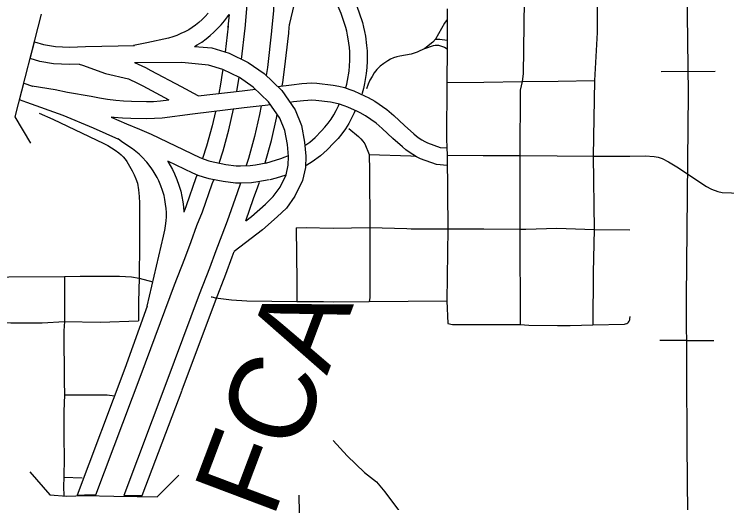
# Model space of a CAD drawing. Extents: x -19 to 366, y -4 to 359.
# Drawn here: x 155.596 to 156.258, y 190.146 to 190.599 of the extents above; entities that cross this region are included whole.
import ezdxf

# ---------------------------------------------------------------- set-up
doc = ezdxf.new("R2010")
doc.units = 0
for name, color, linetype in [('Level 19', 7, 'Continuous'), ('Level 26', 7, 'Continuous'), ('Level 33', 7, 'Continuous'), ('Level 35', 7, 'Continuous'), ('Level 39', 7, 'Continuous'), ('Level 40', 7, 'Continuous'), ('Level 60', 7, 'Continuous')]:
    doc.layers.add(name, color=color, linetype=linetype)

msp = doc.modelspace()

# ---------------------------------------------------------------- linework, layer by layer
at = {"layer": 'Level 19'}
for p, q in [((155.79445, 190.58749), (155.79455, 190.58843)), ((155.83503, 190.5841), (155.83499, 190.58369)), ((155.85098, 190.58182), (155.85107, 190.58276)), ((155.76566, 190.45016), (155.7646, 190.44731)), ((155.7646, 190.44731), (155.75564, 190.4215)), ((155.82216, 190.43909), (155.82361, 190.44357)), ((155.81808, 190.42811), (155.82216, 190.43909)), ((155.81093, 190.4075), (155.81808, 190.42811)), ((155.75564, 190.4215), (155.75327, 190.41555)), ((155.79839, 190.37416), (155.80019, 190.37905)), ((155.79242, 190.3579), (155.79839, 190.37416)), ((155.78269, 190.33331), (155.79242, 190.3579)), ((155.72456, 190.35076), (155.72457, 190.35079)), ((155.75188, 190.25041), (155.78269, 190.33331)), ((155.71933, 190.32821), (155.69862, 190.27021)), ((155.69862, 190.27021), (155.69867, 190.27034)), ((155.73679, 190.25602), (155.73677, 190.25596))]:
    msp.add_line(p, q, dxfattribs=at)
for points in [[(155.78662, 190.90878), (155.80139, 190.84365), (155.81383, 190.79553), (155.8174, 190.78075), (155.82099, 190.76488), (155.82453, 190.74786), (155.82735, 190.73293), (155.83019, 190.7159), (155.8323, 190.70121), (155.83388, 190.68865), (155.83512, 190.67581), (155.83612, 190.66198), (155.83718, 190.64115), (155.83717, 190.63665), (155.83693, 190.63044), (155.83736, 190.61779), (155.83661, 190.60296), (155.83503, 190.5841)], [(155.8105, 190.58615), (155.81204, 190.60461), (155.81271, 190.61799), (155.81229, 190.63051), (155.81255, 190.63716), (155.81256, 190.64054), (155.81154, 190.66046), (155.81058, 190.67373), (155.8094, 190.68593), (155.8079, 190.69793), (155.80586, 190.71212), (155.80311, 190.72863), (155.80038, 190.74306), (155.79692, 190.75965), (155.79343, 190.77514), (155.78994, 190.78955), (155.77746, 190.83785), (155.76261, 190.90334)], [(155.87145, 190.69429), (155.88707, 190.66118), (155.89536, 190.64504), (155.90659, 190.6237), (155.91241, 190.61103), (155.91455, 190.60593), (155.91645, 190.60072), (155.91937, 190.59168), (155.92051, 190.58752), (155.92146, 190.58329), (155.92221, 190.57902), (155.92333, 190.57032), (155.92376, 190.56554), (155.92398, 190.56072), (155.92397, 190.55581), (155.9236, 190.5501), (155.92296, 190.54452), (155.92151, 190.53501), (155.92057, 190.53062), (155.91932, 190.52626), (155.91883, 190.52491)], [(155.90388, 190.5309), (155.90401, 190.53126), (155.90495, 190.53453), (155.90567, 190.53791), (155.907, 190.54665), (155.90756, 190.55154), (155.90787, 190.55634), (155.90788, 190.56037), (155.90769, 190.56446), (155.90733, 190.56858), (155.90629, 190.5766), (155.90567, 190.58012), (155.90488, 190.58362), (155.90394, 190.58708), (155.90122, 190.59549), (155.89956, 190.60006), (155.89767, 190.60456), (155.89214, 190.61658), (155.88108, 190.63761), (155.87262, 190.65406), (155.85689, 190.68742)], [(155.85168, 190.59008), (155.85187, 190.591), (155.85604, 190.60788), (155.85946, 190.62247), (155.86159, 190.63026), (155.86526, 190.64235), (155.86954, 190.65516), (155.87071, 190.65812)], [(155.77596, 190.60036), (155.77322, 190.5974), (155.77034, 190.59456), (155.76735, 190.59185), (155.76426, 190.58928), (155.76125, 190.58702), (155.75795, 190.58507), (155.75435, 190.58316), (155.75066, 190.58142), (155.74689, 190.57987), (155.74304, 190.57849), (155.73924, 190.57732), (155.71893, 190.57275), (155.7067, 190.57039)], [(155.76319, 190.56962), (155.76582, 190.57102), (155.77021, 190.57362), (155.77424, 190.57665), (155.7779, 190.57968), (155.78141, 190.58286), (155.78479, 190.5862), (155.78801, 190.58969), (155.79108, 190.59331), (155.79407, 190.59717), (155.79543, 190.59925)], [(155.79543, 190.59925), (155.79445, 190.58749)], [(155.79455, 190.58843), (155.79173, 190.56437)], [(155.85107, 190.58276), (155.85171, 190.59035)], [(155.80713, 190.55749), (155.81054, 190.58656)], [(155.83499, 190.58369), (155.83104, 190.55002), (155.82999, 190.54245)], [(155.84482, 190.53282), (155.84535, 190.53598), (155.84701, 190.54797), (155.85098, 190.58182)], [(155.65617, 190.5532), (155.64723, 190.5529), (155.63226, 190.55344), (155.61948, 190.55566), (155.61045, 190.55822), (155.61445, 190.57382)], [(155.61445, 190.57382), (155.62306, 190.57138), (155.63394, 190.56949), (155.64724, 190.569), (155.66192, 190.56951), (155.70739, 190.57041)], [(155.76319, 190.56962), (155.77953, 190.56815), (155.79554, 190.56319), (155.81317, 190.55452), (155.82799, 190.54435), (155.84448, 190.52869), (155.85683, 190.51055), (155.86265, 190.49611), (155.86564, 190.48075), (155.86691, 190.46756), (155.86646, 190.4572), (155.86374, 190.44493), (155.85671, 190.43042), (155.84875, 190.41936), (155.8402, 190.41123), (155.82645, 190.39909), (155.80019, 190.37905)], [(155.65617, 190.5532), (155.65926, 190.55206), (155.68051, 190.54455), (155.70208, 190.53937), (155.71044, 190.53557), (155.71526, 190.53284), (155.73952, 190.52004)], [(155.81093, 190.4075), (155.81622, 190.41154), (155.82932, 190.4231), (155.83657, 190.42999), (155.84283, 190.43869), (155.84843, 190.45025), (155.85044, 190.45931), (155.85078, 190.46713), (155.84969, 190.47844), (155.84715, 190.49152), (155.84255, 190.50292), (155.83215, 190.51821), (155.81783, 190.53179), (155.80502, 190.54059), (155.78957, 190.54819), (155.77639, 190.55227), (155.75149, 190.55452), (155.70759, 190.55431)], [(155.76664, 190.52355), (155.75108, 190.53213), (155.72299, 190.54696), (155.71811, 190.54973), (155.70793, 190.55432)], [(155.78967, 190.54814), (155.78918, 190.54461), (155.78746, 190.53442), (155.78602, 190.52585)], [(155.60067, 190.51989), (155.60475, 190.53551), (155.61264, 190.53279), (155.61292, 190.53269)], [(155.80268, 190.52783), (155.80334, 190.53174), (155.80485, 190.5407)], [(155.84073, 190.53226), (155.8534, 190.53399), (155.86318, 190.53501), (155.86765, 190.53541), (155.87231, 190.53558), (155.87717, 190.53551), (155.89213, 190.53365), (155.89747, 190.53262), (155.90268, 190.53128), (155.90782, 190.52964), (155.91151, 190.52822), (155.92208, 190.52344)], [(155.61231, 190.5329), (155.63382, 190.52949), (155.64512, 190.5272), (155.66721, 190.52339), (155.67502, 190.52177), (155.68257, 190.52052), (155.6902, 190.51959), (155.69743, 190.51896), (155.70466, 190.51859), (155.71872, 190.51836), (155.72525, 190.51854), (155.73168, 190.51899), (155.73952, 190.52004)], [(155.76664, 190.52355), (155.80768, 190.52843), (155.8199, 190.52983)], [(155.92208, 190.52344), (155.92491, 190.52204), (155.93088, 190.51869), (155.94206, 190.51109), (155.94855, 190.50536), (155.95868, 190.49595), (155.96722, 190.4883), (155.96967, 190.48624), (155.97213, 190.48439), (155.97469, 190.4827), (155.97733, 190.48117), (155.97983, 190.47992), (155.99163, 190.47576), (155.99791, 190.47522), (155.99816, 190.4686)], [(155.69291, 190.48308), (155.66948, 190.49364), (155.64124, 190.50535), (155.60728, 190.51761), (155.60067, 190.51989)], [(155.83416, 190.51525), (155.82621, 190.51435)], [(155.91494, 190.50901), (155.90572, 190.5132), (155.90246, 190.51445), (155.89823, 190.51581), (155.89394, 190.51691), (155.88961, 190.51774), (155.87605, 190.51942), (155.87247, 190.51948), (155.86866, 190.51934), (155.86472, 190.51899), (155.85533, 190.51801), (155.85206, 190.51756)], [(155.86597, 190.47736), (155.87047, 190.48066), (155.87294, 190.48271), (155.87537, 190.48495), (155.88134, 190.491), (155.88461, 190.49456), (155.88757, 190.49815), (155.89026, 190.50197), (155.89279, 190.50601), (155.89509, 190.51017), (155.89717, 190.51451), (155.89778, 190.51592)], [(155.82621, 190.51435), (155.80958, 190.51244), (155.7614, 190.50671), (155.7333, 190.50297), (155.72602, 190.50246), (155.71882, 190.50226), (155.70412, 190.50249), (155.69631, 190.5029), (155.68853, 190.50357), (155.68587, 190.5039)], [(155.78271, 190.50925), (155.77972, 190.49588), (155.77449, 190.47695), (155.7709, 190.46541)], [(155.78639, 190.46102), (155.78994, 190.47242), (155.79535, 190.49198), (155.79965, 190.51121), (155.79966, 190.51126)], [(155.82529, 190.51424), (155.82376, 190.50623), (155.81924, 190.48601), (155.81356, 190.46548), (155.8115, 190.45883)], [(155.91276, 190.51), (155.91182, 190.50783), (155.9094, 190.50279), (155.90667, 190.49784), (155.90368, 190.49306), (155.90037, 190.48837), (155.89675, 190.48398), (155.893, 190.4799), (155.88656, 190.47337), (155.88355, 190.47059), (155.88038, 190.46796), (155.87267, 190.46232), (155.86768, 190.45914), (155.86652, 190.45851)], [(155.99816, 190.4686), (155.99824, 190.45903), (155.9882, 190.4599), (155.97353, 190.46507), (155.96968, 190.467), (155.9662, 190.46901), (155.96286, 190.47123), (155.95966, 190.47363), (155.95666, 190.47614), (155.94783, 190.48406), (155.93774, 190.49342), (155.93217, 190.49835), (155.9224, 190.50498), (155.9174, 190.5078), (155.91494, 190.50901)], [(155.68587, 190.5039), (155.7, 190.49752)], [(155.82915, 190.46146), (155.83486, 190.4821), (155.83953, 190.50297), (155.84018, 190.5064)], [(155.7, 190.49752), (155.71213, 190.49278), (155.72288, 190.48798), (155.76823, 190.46649), (155.77234, 190.46482), (155.77651, 190.4634), (155.78077, 190.46223), (155.788, 190.46067), (155.79257, 190.45988), (155.80201, 190.45869)], [(155.73568, 190.3984), (155.73644, 190.40279), (155.73701, 190.40738), (155.73721, 190.4112), (155.73718, 190.41509), (155.73693, 190.41901), (155.73646, 190.42313), (155.73581, 190.42726), (155.73504, 190.43109), (155.73363, 190.43554), (155.73194, 190.44016), (155.73009, 190.44464), (155.72854, 190.44782), (155.72682, 190.45096), (155.72497, 190.45399), (155.72302, 190.4568), (155.71885, 190.46191), (155.71442, 190.46683), (155.71171, 190.46945), (155.7088, 190.47195), (155.7058, 190.47426), (155.69579, 190.48092), (155.69224, 190.48358)], [(155.80153, 190.4426), (155.78985, 190.44402), (155.78495, 190.44486), (155.77693, 190.44659), (155.77177, 190.44801), (155.76671, 190.44973), (155.76175, 190.45174), (155.73845, 190.46279)], [(155.73845, 190.46279), (155.73847, 190.46276), (155.74075, 190.45903), (155.74284, 190.45522), (155.74477, 190.45126), (155.74695, 190.44601), (155.74887, 190.44073), (155.75065, 190.43512), (155.75166, 190.4301), (155.75242, 190.4253), (155.75297, 190.42043), (155.75327, 190.41566), (155.75327, 190.41555)], [(155.8295, 190.46122), (155.83472, 190.46251), (155.84365, 190.46536), (155.84751, 190.46685), (155.85067, 190.46828)], [(155.80201, 190.45869), (155.80607, 190.45857), (155.81503, 190.45901), (155.82003, 190.45958), (155.83004, 190.46134)], [(155.84834, 190.44996), (155.8391, 190.44701), (155.83336, 190.44559)], [(155.71371, 190.2646), (155.74467, 190.34789), (155.75437, 190.37241), (155.76017, 190.38819), (155.76561, 190.40304), (155.77073, 190.41588), (155.77976, 190.44187), (155.78117, 190.44567)], [(155.80623, 190.44246), (155.80293, 190.43355), (155.79381, 190.40728), (155.78861, 190.39423), (155.78328, 190.37971), (155.77738, 190.36364), (155.76766, 190.33908), (155.73679, 190.25602)], [(155.83282, 190.44548), (155.82233, 190.44364), (155.81634, 190.44295), (155.80623, 190.44246), (155.80153, 190.4426)], [(155.71933, 190.32821), (155.7346, 190.39335), (155.73574, 190.39872)], [(155.69867, 190.27034), (155.65419, 190.15243), (155.66108, 190.1528)], [(155.66108, 190.1528), (155.67156, 190.15287), (155.71373, 190.26465)], [(155.73677, 190.25596), (155.69768, 190.15236), (155.7148, 190.15212)], [(155.7148, 190.15212), (155.75183, 190.25028)]]:
    msp.add_lwpolyline(points, dxfattribs=at)
at = {"layer": 'Level 33'}
for points in [[(156.07018, 190.6356), (156.06896, 190.54421), (156.06804, 190.53687)], [(156.13772, 190.63584), (156.13766, 190.58243), (156.13511, 190.53782)], [(155.99814, 190.60451), (155.99813, 190.5947)], [(155.99813, 190.5947), (155.99582, 190.59105), (155.98731, 190.57636)], [(155.99813, 190.5947), (155.99823, 190.57552)], [(155.98731, 190.57636), (155.98505, 190.5736), (155.97734, 190.56754)], [(155.98731, 190.57636), (155.99136, 190.57629), (155.99823, 190.57552)], [(155.99823, 190.57552), (155.99826, 190.56747)], [(155.97734, 190.56754), (155.98561, 190.57054), (155.9871, 190.57076), (155.98861, 190.57078), (155.99011, 190.57058), (155.99293, 190.56979), (155.99564, 190.56875), (155.99826, 190.56747)], [(155.97734, 190.56754), (155.9702, 190.56413), (155.96478, 190.56246), (155.95423, 190.56047), (155.95129, 190.55976), (155.94845, 190.55882), (155.94567, 190.55767), (155.94298, 190.55631), (155.93943, 190.55383), (155.93606, 190.55109), (155.93288, 190.54813), (155.93051, 190.54499), (155.92836, 190.54169), (155.92647, 190.53823), (155.92483, 190.53464), (155.92319, 190.53025)], [(155.99826, 190.56747), (155.99799, 190.53609)], [(155.99799, 190.53609), (155.99759, 190.48354)], [(155.99799, 190.53609), (156.03234, 190.53648)], [(156.03234, 190.53648), (156.06804, 190.53687)], [(156.06804, 190.53687), (156.06606, 190.52884), (156.06588, 190.46807)], [(156.06804, 190.53687), (156.10142, 190.53734), (156.13511, 190.53782)], [(156.13511, 190.53782), (156.1341, 190.46773)], [(155.61884, 190.50758), (155.63161, 190.50199), (155.67906, 190.47931), (155.68272, 190.47741), (155.68624, 190.47531), (155.68967, 190.47304), (155.69296, 190.47059), (155.69503, 190.46878), (155.69693, 190.46682), (155.6987, 190.46473), (155.70031, 190.46251), (155.7052, 190.45408), (155.70716, 190.45029), (155.70887, 190.44638), (155.71029, 190.44236), (155.7112, 190.43626), (155.71186, 190.43014), (155.71226, 190.42399), (155.7122, 190.39514), (155.7122, 190.39333), (155.7122, 190.38645), (155.71183, 190.35435)], [(155.90688, 190.49334), (155.91569, 190.48599), (155.91784, 190.48381), (155.91985, 190.4815), (155.9217, 190.47906), (155.9256, 190.46913)], [(155.99759, 190.48354), (155.99816, 190.4686)], [(155.9256, 190.46913), (155.92589, 190.454), (155.92621, 190.40127)], [(155.9256, 190.46913), (155.96457, 190.46789)], [(155.99816, 190.4686), (155.99874, 190.39994)], [(155.99816, 190.4686), (156.03177, 190.46833)], [(155.96457, 190.46789), (155.96861, 190.46762)], [(156.03177, 190.46833), (156.06588, 190.46807)], [(156.06588, 190.46807), (156.06572, 190.39989)], [(156.06588, 190.46807), (156.10042, 190.4679)], [(156.10042, 190.4679), (156.1341, 190.46773)], [(156.1341, 190.46773), (156.16797, 190.46774)], [(156.1341, 190.46773), (156.13482, 190.39946)], [(156.16797, 190.46774), (156.18242, 190.46775), (156.1906, 190.4673), (156.19446, 190.46653), (156.19822, 190.4653), (156.20406, 190.46245), (156.21185, 190.45756), (156.23937, 190.43955), (156.24334, 190.4372), (156.24407, 190.43678), (156.24974, 190.43463), (156.25387, 190.43379), (156.26252, 190.43355), (156.30061, 190.43336), (156.38308, 190.43312)], [(155.85777, 190.401), (155.86728, 190.40127), (155.89212, 190.40079)], [(155.85777, 190.401), (155.85836, 190.35118), (155.85856, 190.33248)], [(155.89212, 190.40079), (155.92621, 190.40127)], [(155.92621, 190.40127), (155.92646, 190.37205), (155.92639, 190.33589), (155.92556, 190.33248)], [(155.92621, 190.40127), (155.96077, 190.40026)], [(155.96077, 190.40026), (155.96489, 190.4002), (155.99874, 190.39994)], [(155.99874, 190.39994), (155.99797, 190.33302)], [(155.99874, 190.39994), (156.03244, 190.39998)], [(156.03244, 190.39998), (156.06572, 190.39989)], [(156.06572, 190.39989), (156.07148, 190.39988), (156.10032, 190.40059)], [(156.06572, 190.39989), (156.06598, 190.31103)], [(156.10032, 190.40059), (156.13482, 190.39946)], [(156.13482, 190.39946), (156.13388, 190.35942), (156.13363, 190.31081)], [(156.13482, 190.39946), (156.1681, 190.39929)], [(155.64237, 190.35574), (155.65716, 190.3561), (155.67758, 190.35605), (155.69363, 190.35619), (155.70478, 190.35553), (155.71183, 190.35435)], [(155.57494, 190.35419), (155.5908, 190.35547), (155.64237, 190.35574)], [(155.64237, 190.35574), (155.64237, 190.33367)], [(155.71183, 190.35435), (155.71126, 190.33208)], [(155.71183, 190.35435), (155.72456, 190.35076)], [(155.77867, 190.33698), (155.77945, 190.33678), (155.78289, 190.3359)], [(155.64237, 190.33367), (155.64244, 190.31397)], [(155.71126, 190.33208), (155.71129, 190.31469)], [(155.78289, 190.3359), (155.79779, 190.33418), (155.81193, 190.33328), (155.85856, 190.33248)], [(155.85856, 190.33248), (155.88331, 190.33252), (155.89215, 190.33235)], [(155.89215, 190.33235), (155.92556, 190.33248)], [(155.92556, 190.33248), (155.96198, 190.33276)], [(155.96198, 190.33276), (155.99797, 190.33302)], [(155.99797, 190.33302), (155.99876, 190.31221)], [(156.13363, 190.31081), (156.1631, 190.31148), (156.16416, 190.3117), (156.16516, 190.31212), (156.16607, 190.31273), (156.16685, 190.31349), (156.16749, 190.31439), (156.16793, 190.31538), (156.16818, 190.31645), (156.16842, 190.31863)], [(155.5741, 190.31362), (155.58236, 190.31303), (155.59269, 190.31272), (155.62159, 190.31272), (155.64244, 190.31397)], [(155.64244, 190.31397), (155.64179, 190.30532), (155.64198, 190.25866), (155.64246, 190.24567)], [(155.64244, 190.31397), (155.67547, 190.31349), (155.71129, 190.31469)], [(155.99876, 190.31221), (156.00312, 190.31126), (156.03233, 190.31115)], [(156.03233, 190.31115), (156.06598, 190.31103)], [(156.06598, 190.31103), (156.07414, 190.3106), (156.10089, 190.31033)], [(156.10089, 190.31033), (156.11245, 190.31029), (156.13363, 190.31081)], [(155.64246, 190.24567), (155.64184, 190.23029), (155.64176, 190.21222), (155.64185, 190.20587), (155.64213, 190.18717), (155.64169, 190.16939)], [(155.64246, 190.24567), (155.68204, 190.24581), (155.68882, 190.24482)], [(155.64169, 190.16939), (155.64153, 190.16061), (155.64167, 190.15188)], [(155.64169, 190.16939), (155.65902, 190.16863)], [(155.86039, 190.15263), (155.86059, 190.13629), (155.86061, 190.13327), (155.86114, 190.07366)]]:
    msp.add_lwpolyline(points, dxfattribs=at)
at = {"layer": 'Level 35'}
msp.add_lwpolyline([(155.89219, 190.20341), (155.90522, 190.1892), (155.92142, 190.17377), (155.93239, 190.16488), (155.94033, 190.15554), (155.965, 190.12243), (155.98127, 190.1032), (155.99217, 190.08747), (156.00453, 190.06493), (156.01608, 190.03402), (156.01982, 190.01662), (156.01994, 189.99953), (156.01646, 189.98255), (156.01014, 189.9659), (156.00241, 189.95358), (155.99066, 189.93283), (155.98192, 189.91365), (155.97255, 189.8977), (155.96826, 189.89381), (155.96357, 189.89106), (155.95268, 189.88589), (155.93625, 189.88271)], dxfattribs=at)
at = {"layer": 'Level 39'}
for points in [[(155.6209, 190.59945), (155.59626, 190.50407)], [(155.59626, 190.50407), (155.61069, 190.47959)], [(155.61016, 190.17418), (155.6289, 190.15282)], [(155.72854, 190.15119), (155.74879, 190.17112)], [(155.6289, 190.15283), (155.64472, 190.15166)], [(155.64472, 190.15166), (155.66126, 190.15235), (155.68845, 190.15178)], [(155.68845, 190.15178), (155.71014, 190.15133)], [(155.71014, 190.15133), (155.72854, 190.15119)]]:
    msp.add_lwpolyline(points, dxfattribs=at)
at = {"layer": 'Level 40'}
for p, q in [((156.2223, 190.54631), (156.1973, 190.54602)), ((156.2223, 190.54631), (156.2473, 190.5466)), ((156.22104, 190.29632), (156.19604, 190.2962)), ((156.22104, 190.29632), (156.24604, 190.29645))]:
    msp.add_line(p, q, dxfattribs=at)
msp.add_lwpolyline([(156.26788, 189.97583), (156.25367, 189.9887), (156.24352, 190.00157), (156.23303, 190.01985), (156.22592, 190.03712), (156.22355, 190.04727), (156.22254, 190.0703), (156.22152, 190.19964), (156.22085, 190.33609), (156.22254, 190.52603), (156.22085, 190.6723)], dxfattribs=at)
msp.add_lwpolyline([(156.26788, 189.97583), (156.25367, 189.9887), (156.24352, 190.00157), (156.23303, 190.01985), (156.22592, 190.03712), (156.22355, 190.04727), (156.22254, 190.0703), (156.22152, 190.19964), (156.22085, 190.33609), (156.22254, 190.52603), (156.22085, 190.6723)], dxfattribs=at)
at = {"layer": 'Level 60'}
for points in [[(156.50946, 189.3937), (156.44759, 191.65634), (156.2114, 200.27623), (155.97446, 208.89626), (155.73678, 217.51643), (155.49836, 226.13674), (155.2592, 234.75719), (155.01929, 243.37778), (154.77865, 251.9985), (154.53727, 260.61937), (154.29515, 269.24038), (154.0523, 277.86152), (153.80871, 286.48281), (153.56438, 295.10424), (153.31933, 303.72581), (153.07354, 312.34752), (152.82702, 320.96938), (152.57978, 329.59137), (152.3318, 338.21351), (152.0831, 346.83579)], [(0, 189.51617), (7.11214, 189.52059), (14.22427, 189.53386), (21.33637, 189.55597), (28.44845, 189.58693), (35.56048, 189.62672), (42.67245, 189.67537), (49.78436, 189.73285), (56.89619, 189.79918), (64.00793, 189.87436), (71.11958, 189.95838), (78.23111, 190.05124), (85.34253, 190.15294), (92.45381, 190.26349), (99.56495, 190.38288), (106.67593, 190.51112), (113.78675, 190.6482), (120.89739, 190.79412), (128.00785, 190.94888), (135.11811, 191.11248), (142.22816, 191.28493), (149.33799, 191.46621), (156.44759, 191.65634), (163.55694, 191.85531), (170.66605, 192.06312), (177.77489, 192.27977), (184.88345, 192.50526), (191.99173, 192.73959), (199.09971, 192.98276), (206.20739, 193.23477), (213.31474, 193.49561), (220.42177, 193.7653), (227.52845, 194.04382), (234.63479, 194.33118), (241.74076, 194.62738), (248.84635, 194.93241), (255.95157, 195.24628), (263.05638, 195.56898), (270.16079, 195.90052), (277.26478, 196.24089), (284.36834, 196.5901), (291.47147, 196.94814), (298.57414, 197.31501), (305.67635, 197.69072), (312.77809, 198.07525), (319.87934, 198.46862), (326.9801, 198.87082), (334.08035, 199.28185), (341.18009, 199.7017)], [(0, 180.89994), (7.12284, 180.90436), (14.24566, 180.9176), (21.36847, 180.93968), (28.49124, 180.97058), (35.61397, 181.01031), (42.73664, 181.05888), (49.85925, 181.11627), (56.98178, 181.18249), (64.10422, 181.25754), (71.22656, 181.34142), (78.3488, 181.43413), (85.47091, 181.53567), (92.5929, 181.64603), (99.71474, 181.76523), (106.83643, 181.89325), (113.95795, 182.0301), (121.0793, 182.17578), (128.20046, 182.33029), (135.32143, 182.49362), (142.44218, 182.66579), (149.56272, 182.84677), (156.68303, 183.03659), (163.8031, 183.23523), (170.92291, 183.4427), (178.04247, 183.65899), (185.16175, 183.88411), (192.28074, 184.11805), (199.39944, 184.36082), (206.51784, 184.61242), (213.63591, 184.87283), (220.75366, 185.14207), (227.87107, 185.42014), (234.98813, 185.70702), (242.10483, 186.00273), (249.22115, 186.30726), (256.33709, 186.62061), (263.45264, 186.94279), (270.56779, 187.27378), (277.68251, 187.61359), (284.79682, 187.96222), (291.91068, 188.31967), (299.02409, 188.68594), (306.13705, 189.06103), (313.24954, 189.44494), (320.36154, 189.83766), (327.47305, 190.23919), (334.58406, 190.64954), (341.69455, 191.06871)]]:
    msp.add_spline(points, degree=3, dxfattribs=at)

# ---------------------------------------------------------------- texts
at = {"layer": 'Level 26'}
msp.add_text('FCA', height=0.08, rotation=69.33264, dxfattribs=at).set_placement((155.83612, 190.12981))

doc.saveas('drawing.dxf')
